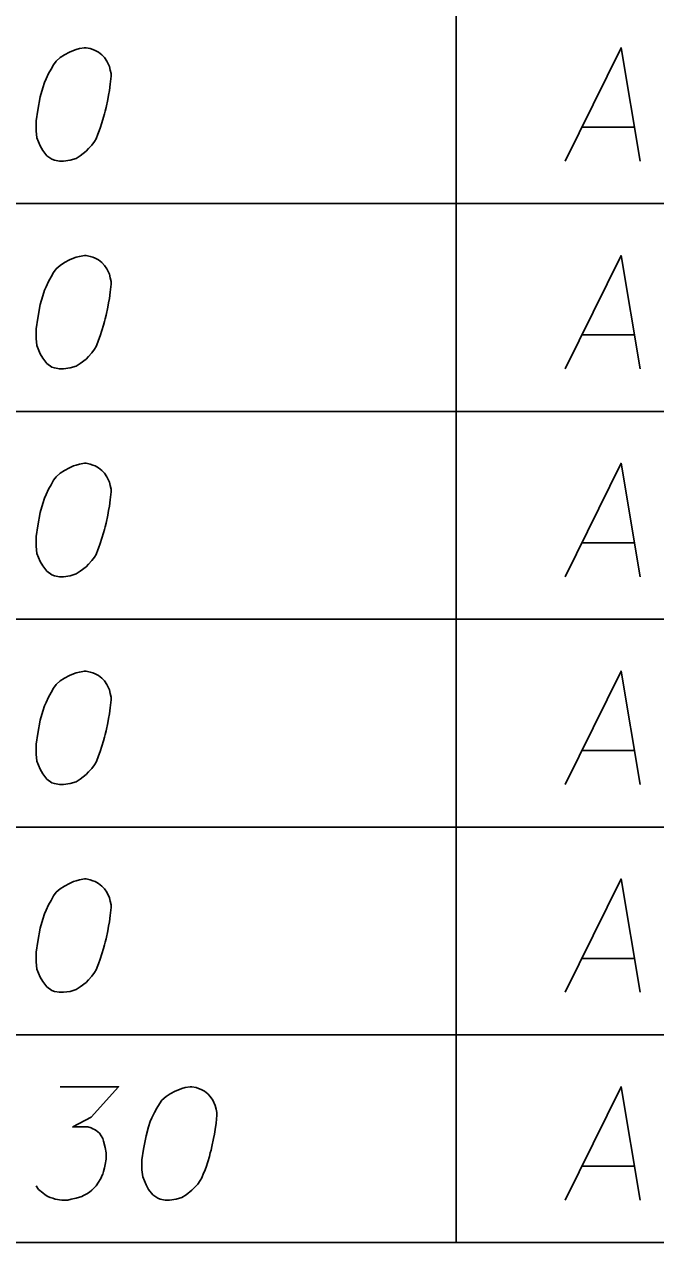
# Model space of a CAD drawing. Extents: x 2074207 to 2076812, y 516372 to 523312.
# Drawn here: x 2076426.8 to 2076453.5, y 517187.7 to 517239.3 of the extents above; entities that cross this region are included whole.
import ezdxf

# ---------------------------------------------------------------- set-up
doc = ezdxf.new("R2010")
doc.units = 0
for name, color, linetype in [('Prop DirtTable_ Soil Test Results - Outline (Major)', 7, 'Continuous'), ('Prop DirtTable_ Soil Test Results - Outline (Minor)', 7, 'Continuous'), ('Prop DirtTable_ Soil Test Results - Tx (Sample Data)', 7, 'Continuous')]:
    doc.layers.add(name, color=color, linetype=linetype)

msp = doc.modelspace()

# ---------------------------------------------------------------- linework, layer by layer
at = {"layer": 'Prop DirtTable_ Soil Test Results - Outline (Major)'}
msp.add_line((2076260.609, 517187.696), (2076811.903, 517187.696), dxfattribs=at)
at = {"layer": 'Prop DirtTable_ Soil Test Results - Outline (Minor)'}
for p, q in [((2076445.063, 517240.496), (2076445.063, 517231.696)), ((2076260.609, 517231.696), (2076811.903, 517231.696)), ((2076260.609, 517231.696), (2076811.903, 517231.696)), ((2076445.063, 517231.696), (2076445.063, 517222.896)), ((2076260.609, 517222.896), (2076811.903, 517222.896)), ((2076260.609, 517222.896), (2076811.903, 517222.896)), ((2076445.063, 517222.896), (2076445.063, 517214.096)), ((2076260.609, 517214.096), (2076811.903, 517214.096)), ((2076260.609, 517214.096), (2076811.903, 517214.096)), ((2076445.063, 517214.096), (2076445.063, 517205.296)), ((2076260.609, 517205.296), (2076811.903, 517205.296)), ((2076260.609, 517205.296), (2076811.903, 517205.296)), ((2076445.063, 517205.296), (2076445.063, 517196.496)), ((2076260.609, 517196.496), (2076811.903, 517196.496)), ((2076260.609, 517196.496), (2076811.903, 517196.496)), ((2076445.063, 517196.496), (2076445.063, 517187.696)), ((2076260.609, 517187.696), (2076811.903, 517187.696))]:
    msp.add_line(p, q, dxfattribs=at)
at = {"layer": 'Prop DirtTable_ Soil Test Results - Tx (Sample Data)'}
for points in [[(2076429.392, 517238.298), (2076429.322, 517238.298), (2076429.11, 517238.26), (2076428.969, 517238.222), (2076428.863, 517238.185), (2076428.687, 517238.109), (2076428.475, 517237.996), (2076428.299, 517237.882), (2076428.122, 517237.731), (2076428.016, 517237.58), (2076427.911, 517237.391), (2076427.805, 517237.202), (2076427.699, 517236.975), (2076427.628, 517236.824), (2076427.558, 517236.597), (2076427.452, 517236.219), (2076427.346, 517235.652), (2076427.276, 517235.199), (2076427.276, 517234.783), (2076427.311, 517234.481), (2076427.452, 517234.141), (2076427.558, 517233.952), (2076427.734, 517233.725), (2076427.946, 517233.574), (2076428.052, 517233.536), (2076428.263, 517233.498), (2076428.44, 517233.498), (2076428.722, 517233.536), (2076428.969, 517233.611), (2076429.145, 517233.725), (2076429.392, 517233.914), (2076429.498, 517234.027), (2076429.639, 517234.178), (2076429.745, 517234.329), (2076429.815, 517234.443), (2076429.886, 517234.632), (2076429.921, 517234.707), (2076429.992, 517234.896), (2076430.062, 517235.123), (2076430.133, 517235.35), (2076430.168, 517235.501), (2076430.203, 517235.615), (2076430.239, 517235.766), (2076430.309, 517236.106), (2076430.345, 517236.295), (2076430.38, 517236.484), (2076430.415, 517236.748), (2076430.45, 517237.089), (2076430.45, 517237.202), (2076430.415, 517237.353), (2076430.38, 517237.504), (2076430.274, 517237.731), (2076430.168, 517237.882), (2076430.062, 517237.996), (2076429.921, 517238.109), (2076429.78, 517238.185), (2076429.674, 517238.222), (2076429.569, 517238.26), (2076429.392, 517238.298)], [(2076449.676, 517233.498), (2076452.039, 517238.298), (2076452.85, 517233.498)], [(2076450.381, 517234.934), (2076452.603, 517234.934)], [(2076429.392, 517229.498), (2076429.322, 517229.498), (2076429.11, 517229.46), (2076428.969, 517229.422), (2076428.863, 517229.385), (2076428.687, 517229.309), (2076428.475, 517229.196), (2076428.299, 517229.082), (2076428.122, 517228.931), (2076428.016, 517228.78), (2076427.911, 517228.591), (2076427.805, 517228.402), (2076427.699, 517228.175), (2076427.628, 517228.024), (2076427.558, 517227.797), (2076427.452, 517227.419), (2076427.346, 517226.852), (2076427.276, 517226.399), (2076427.276, 517225.983), (2076427.311, 517225.681), (2076427.452, 517225.341), (2076427.558, 517225.152), (2076427.734, 517224.925), (2076427.946, 517224.774), (2076428.052, 517224.736), (2076428.263, 517224.698), (2076428.44, 517224.698), (2076428.722, 517224.736), (2076428.969, 517224.811), (2076429.145, 517224.925), (2076429.392, 517225.114), (2076429.498, 517225.227), (2076429.639, 517225.378), (2076429.745, 517225.529), (2076429.815, 517225.643), (2076429.886, 517225.832), (2076429.921, 517225.907), (2076429.992, 517226.096), (2076430.062, 517226.323), (2076430.133, 517226.55), (2076430.168, 517226.701), (2076430.203, 517226.815), (2076430.239, 517226.966), (2076430.309, 517227.306), (2076430.345, 517227.495), (2076430.38, 517227.684), (2076430.415, 517227.948), (2076430.45, 517228.289), (2076430.45, 517228.402), (2076430.415, 517228.553), (2076430.38, 517228.704), (2076430.274, 517228.931), (2076430.168, 517229.082), (2076430.062, 517229.196), (2076429.921, 517229.309), (2076429.78, 517229.385), (2076429.674, 517229.422), (2076429.569, 517229.46), (2076429.392, 517229.498)], [(2076449.676, 517224.698), (2076452.039, 517229.498), (2076452.85, 517224.698)], [(2076450.381, 517226.134), (2076452.603, 517226.134)], [(2076429.392, 517220.698), (2076429.322, 517220.698), (2076429.11, 517220.66), (2076428.969, 517220.622), (2076428.863, 517220.585), (2076428.687, 517220.509), (2076428.475, 517220.396), (2076428.299, 517220.282), (2076428.122, 517220.131), (2076428.016, 517219.98), (2076427.911, 517219.791), (2076427.805, 517219.602), (2076427.699, 517219.375), (2076427.628, 517219.224), (2076427.558, 517218.997), (2076427.452, 517218.619), (2076427.346, 517218.052), (2076427.276, 517217.599), (2076427.276, 517217.183), (2076427.311, 517216.881), (2076427.452, 517216.541), (2076427.558, 517216.352), (2076427.734, 517216.125), (2076427.946, 517215.974), (2076428.052, 517215.936), (2076428.263, 517215.898), (2076428.44, 517215.898), (2076428.722, 517215.936), (2076428.969, 517216.011), (2076429.145, 517216.125), (2076429.392, 517216.314), (2076429.498, 517216.427), (2076429.639, 517216.578), (2076429.745, 517216.729), (2076429.815, 517216.843), (2076429.886, 517217.032), (2076429.921, 517217.107), (2076429.992, 517217.296), (2076430.062, 517217.523), (2076430.133, 517217.75), (2076430.168, 517217.901), (2076430.203, 517218.015), (2076430.239, 517218.166), (2076430.309, 517218.506), (2076430.345, 517218.695), (2076430.38, 517218.884), (2076430.415, 517219.148), (2076430.45, 517219.489), (2076430.45, 517219.602), (2076430.415, 517219.753), (2076430.38, 517219.904), (2076430.274, 517220.131), (2076430.168, 517220.282), (2076430.062, 517220.396), (2076429.921, 517220.509), (2076429.78, 517220.585), (2076429.674, 517220.622), (2076429.569, 517220.66), (2076429.392, 517220.698)], [(2076449.676, 517215.898), (2076452.039, 517220.698), (2076452.85, 517215.898)], [(2076450.381, 517217.334), (2076452.603, 517217.334)], [(2076429.392, 517211.898), (2076429.322, 517211.898), (2076429.11, 517211.86), (2076428.969, 517211.822), (2076428.863, 517211.785), (2076428.687, 517211.709), (2076428.475, 517211.596), (2076428.299, 517211.482), (2076428.122, 517211.331), (2076428.016, 517211.18), (2076427.911, 517210.991), (2076427.805, 517210.802), (2076427.699, 517210.575), (2076427.628, 517210.424), (2076427.558, 517210.197), (2076427.452, 517209.819), (2076427.346, 517209.252), (2076427.276, 517208.799), (2076427.276, 517208.383), (2076427.311, 517208.081), (2076427.452, 517207.741), (2076427.558, 517207.552), (2076427.734, 517207.325), (2076427.946, 517207.174), (2076428.052, 517207.136), (2076428.263, 517207.098), (2076428.44, 517207.098), (2076428.722, 517207.136), (2076428.969, 517207.211), (2076429.145, 517207.325), (2076429.392, 517207.514), (2076429.498, 517207.627), (2076429.639, 517207.778), (2076429.745, 517207.929), (2076429.815, 517208.043), (2076429.886, 517208.232), (2076429.921, 517208.307), (2076429.992, 517208.496), (2076430.062, 517208.723), (2076430.133, 517208.95), (2076430.168, 517209.101), (2076430.203, 517209.215), (2076430.239, 517209.366), (2076430.309, 517209.706), (2076430.345, 517209.895), (2076430.38, 517210.084), (2076430.415, 517210.348), (2076430.45, 517210.689), (2076430.45, 517210.802), (2076430.415, 517210.953), (2076430.38, 517211.104), (2076430.274, 517211.331), (2076430.168, 517211.482), (2076430.062, 517211.596), (2076429.921, 517211.709), (2076429.78, 517211.785), (2076429.674, 517211.822), (2076429.569, 517211.86), (2076429.392, 517211.898)], [(2076449.676, 517207.098), (2076452.039, 517211.898), (2076452.85, 517207.098)], [(2076450.381, 517208.534), (2076452.603, 517208.534)], [(2076429.392, 517203.098), (2076429.322, 517203.098), (2076429.11, 517203.06), (2076428.969, 517203.022), (2076428.863, 517202.985), (2076428.687, 517202.909), (2076428.475, 517202.796), (2076428.299, 517202.682), (2076428.122, 517202.531), (2076428.016, 517202.38), (2076427.911, 517202.191), (2076427.805, 517202.002), (2076427.699, 517201.775), (2076427.628, 517201.624), (2076427.558, 517201.397), (2076427.452, 517201.019), (2076427.346, 517200.452), (2076427.276, 517199.999), (2076427.276, 517199.583), (2076427.311, 517199.281), (2076427.452, 517198.941), (2076427.558, 517198.752), (2076427.734, 517198.525), (2076427.946, 517198.374), (2076428.052, 517198.336), (2076428.263, 517198.298), (2076428.44, 517198.298), (2076428.722, 517198.336), (2076428.969, 517198.411), (2076429.145, 517198.525), (2076429.392, 517198.714), (2076429.498, 517198.827), (2076429.639, 517198.978), (2076429.745, 517199.129), (2076429.815, 517199.243), (2076429.886, 517199.432), (2076429.921, 517199.507), (2076429.992, 517199.696), (2076430.062, 517199.923), (2076430.133, 517200.15), (2076430.168, 517200.301), (2076430.203, 517200.415), (2076430.239, 517200.566), (2076430.309, 517200.906), (2076430.345, 517201.095), (2076430.38, 517201.284), (2076430.415, 517201.548), (2076430.45, 517201.889), (2076430.45, 517202.002), (2076430.415, 517202.153), (2076430.38, 517202.304), (2076430.274, 517202.531), (2076430.168, 517202.682), (2076430.062, 517202.796), (2076429.921, 517202.909), (2076429.78, 517202.985), (2076429.674, 517203.022), (2076429.569, 517203.06), (2076429.392, 517203.098)], [(2076449.676, 517198.298), (2076452.039, 517203.098), (2076452.85, 517198.298)], [(2076450.381, 517199.734), (2076452.603, 517199.734)], [(2076428.299, 517194.298), (2076430.768, 517194.298), (2076429.604, 517193.013), (2076428.828, 517192.597), (2076429.463, 517192.597), (2076429.604, 517192.559), (2076429.674, 517192.522), (2076429.745, 517192.484), (2076429.815, 517192.446), (2076429.957, 517192.333), (2076430.027, 517192.219), (2076430.098, 517192.106), (2076430.133, 517191.992), (2076430.203, 517191.728), (2076430.239, 517191.501), (2076430.239, 517191.388), (2076430.239, 517191.237), (2076430.203, 517191.01), (2076430.168, 517190.859), (2076430.133, 517190.707), (2076430.098, 517190.594), (2076430.062, 517190.518), (2076430.027, 517190.443), (2076429.992, 517190.367), (2076429.921, 517190.254), (2076429.815, 517190.103), (2076429.71, 517189.989), (2076429.639, 517189.914), (2076429.533, 517189.838), (2076429.427, 517189.763), (2076429.286, 517189.687), (2076429.216, 517189.649), (2076428.969, 517189.574), (2076428.757, 517189.536), (2076428.616, 517189.498), (2076428.369, 517189.498), (2076428.087, 517189.536), (2076427.981, 517189.574), (2076427.875, 517189.611), (2076427.769, 517189.649), (2076427.664, 517189.725), (2076427.558, 517189.8), (2076427.381, 517189.952), (2076427.276, 517190.103)], [(2076433.872, 517194.298), (2076433.802, 517194.298), (2076433.59, 517194.26), (2076433.449, 517194.222), (2076433.343, 517194.185), (2076433.167, 517194.109), (2076432.955, 517193.996), (2076432.779, 517193.882), (2076432.602, 517193.731), (2076432.496, 517193.58), (2076432.391, 517193.391), (2076432.285, 517193.202), (2076432.179, 517192.975), (2076432.108, 517192.824), (2076432.038, 517192.597), (2076431.932, 517192.219), (2076431.826, 517191.652), (2076431.756, 517191.199), (2076431.756, 517190.783), (2076431.791, 517190.481), (2076431.932, 517190.141), (2076432.038, 517189.952), (2076432.214, 517189.725), (2076432.426, 517189.574), (2076432.532, 517189.536), (2076432.743, 517189.498), (2076432.92, 517189.498), (2076433.202, 517189.536), (2076433.449, 517189.611), (2076433.625, 517189.725), (2076433.872, 517189.914), (2076433.978, 517190.027), (2076434.119, 517190.178), (2076434.225, 517190.329), (2076434.295, 517190.443), (2076434.366, 517190.632), (2076434.401, 517190.707), (2076434.472, 517190.896), (2076434.542, 517191.123), (2076434.613, 517191.35), (2076434.648, 517191.501), (2076434.683, 517191.615), (2076434.719, 517191.766), (2076434.789, 517192.106), (2076434.825, 517192.295), (2076434.86, 517192.484), (2076434.895, 517192.748), (2076434.93, 517193.089), (2076434.93, 517193.202), (2076434.895, 517193.353), (2076434.86, 517193.504), (2076434.754, 517193.731), (2076434.648, 517193.882), (2076434.542, 517193.996), (2076434.401, 517194.109), (2076434.26, 517194.185), (2076434.154, 517194.222), (2076434.049, 517194.26), (2076433.872, 517194.298)], [(2076449.676, 517189.498), (2076452.039, 517194.298), (2076452.85, 517189.498)], [(2076450.381, 517190.934), (2076452.603, 517190.934)]]:
    msp.add_lwpolyline(points, dxfattribs=at)

doc.saveas('drawing.dxf')
